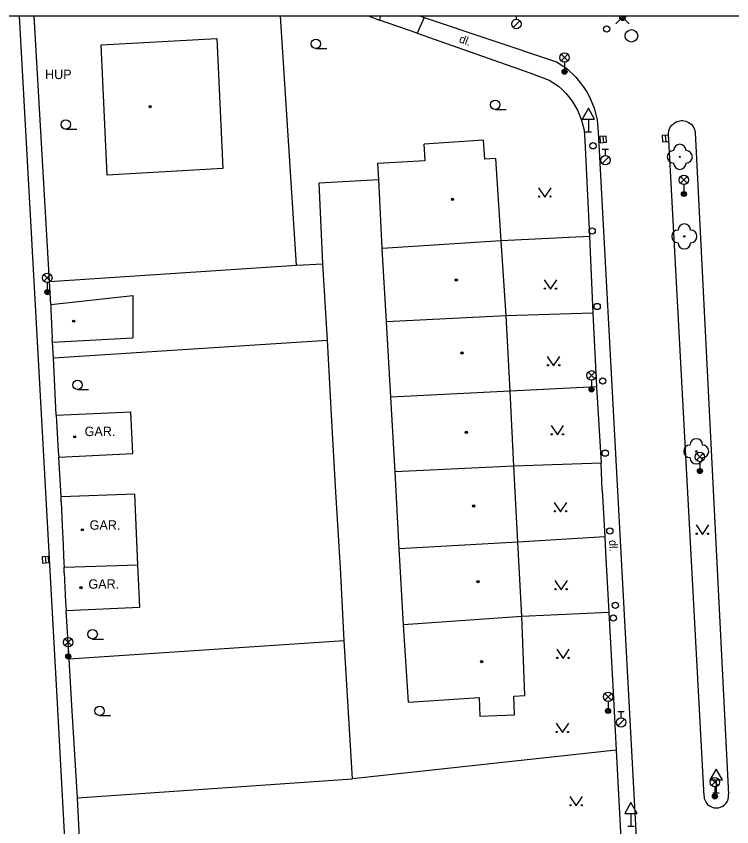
# Model space of a CAD drawing. Extents: x -599951 to -598963, y -1164095 to -1162939.
# Drawn here: x -599375.9 to -599318.9, y -1163004 to -1162939.4 of the extents above; entities that cross this region are included whole.
import ezdxf

# ---------------------------------------------------------------- set-up
doc = ezdxf.new("R2010")
doc.units = 0
for name, color, linetype in [('Level 10', 7, 'Continuous'), ('Level 11', 7, 'Continuous'), ('Level 22', 7, 'Continuous'), ('Level 27', 7, 'Continuous'), ('Level 28', 7, 'Continuous'), ('Level 31', 7, 'Continuous'), ('Level 33', 7, 'Continuous'), ('Level 34', 7, 'Continuous'), ('Level 36', 7, 'Continuous'), ('Level 39', 7, 'Continuous'), ('Level 40', 7, 'Continuous'), ('Level 41', 7, 'Continuous'), ('Level 5', 7, 'Continuous'), ('Level 6', 7, 'Continuous'), ('Level 7', 7, 'Continuous'), ('Level 8', 7, 'Continuous'), ('Vrstva 31', 7, 'Continuous'), ('Vrstva 53', 7, 'Continuous')]:
    doc.layers.add(name, color=color, linetype=linetype)

msp = doc.modelspace()

# ---------------------------------------------------------------- linework, layer by layer
at = {"layer": 'Level 10'}
for p, q in [((-599372.6, -1162994.11), (-599375.621, -1162939.4)), ((-599343.677, -1162939.4), (-599343.39, -1162939.5))]:
    msp.add_line(p, q, dxfattribs=at)
for points in [[(-599343.39, -1162939.5), (-599332.85, -1162943.03)], [(-599332.85, -1162943.03), (-599332.048, -1162943.577), (-599331.32, -1162944.25), (-599330.724, -1162944.99), (-599330.46, -1162945.4), (-599330.229, -1162945.824), (-599329.86, -1162946.722), (-599329.626, -1162947.664), (-599329.53, -1162948.63)], [(-599323.94, -1162948.76), (-599323.908, -1162948.516), (-599323.82, -1162948.285), (-599323.682, -1162948.081), (-599323.501, -1162947.913), (-599323.286, -1162947.792), (-599323.049, -1162947.723), (-599322.93, -1162947.71), (-599322.803, -1162947.711), (-599322.56, -1162947.755), (-599322.334, -1162947.853), (-599322.137, -1162948.001), (-599321.978, -1162948.19), (-599321.867, -1162948.41), (-599321.81, -1162948.65)], [(-599329.53, -1162948.63), (-599326.52, -1163004.82)], [(-599321.11, -1163001.51), (-599323.94, -1162948.76)], [(-599321.81, -1162948.65), (-599319.15, -1163001.38)], [(-599371.12, -1163021.66), (-599372.6, -1162994.11)], [(-599321.11, -1163001.51), (-599321.087, -1163001.694), (-599321.03, -1163001.87), (-599320.94, -1163002.033), (-599320.822, -1163002.175), (-599320.679, -1163002.293), (-599320.516, -1163002.382), (-599320.339, -1163002.439), (-599320.2, -1163002.46), (-599320.06, -1163002.46), (-599319.97, -1163002.45), (-599319.791, -1163002.403), (-599319.624, -1163002.323), (-599319.474, -1163002.214), (-599319.348, -1163002.078), (-599319.249, -1163001.921), (-599319.182, -1163001.748), (-599319.149, -1163001.565), (-599319.15, -1163001.38)]]:
    msp.add_lwpolyline(points, dxfattribs=at)
at = {"layer": 'Level 11'}
msp.add_line((-599346.898, -1162939.4), (-599346.95, -1162939.71), dxfattribs=at)
for points in [[(-599343.39, -1162939.5), (-599343.96, -1162940.75)], [(-599351.77, -1162952.66), (-599347.01, -1162952.41)], [(-599351.46, -1162959.13), (-599351.77, -1162952.66)], [(-599351.1, -1162965.19), (-599351.46, -1162959.13)], [(-599350.77, -1162971.14), (-599351.1, -1162965.19)], [(-599350.43, -1162977.3), (-599350.77, -1162971.14)], [(-599350.07, -1162983.34), (-599350.43, -1162977.3)], [(-599349.76, -1162989.11), (-599350.07, -1162983.34)], [(-599349.1, -1163000.15), (-599349.76, -1162989.11)]]:
    msp.add_lwpolyline(points, dxfattribs=at)
at = {"layer": 'Level 22'}
for centre in [(-599323.04, -1162950.6), (-599322.68, -1162956.94), (-599321.73, -1162974.06)]:
    msp.add_circle(centre, 0.05, dxfattribs=at)
for centre, start, end in [((-599323.04, -1162950.1), 0, 180), ((-599323.54, -1162950.6), 90, 270), ((-599322.54, -1162950.6), 270, 90), ((-599323.04, -1162951.1), 180, 0), ((-599322.68, -1162956.44), 0, 180), ((-599323.18, -1162956.94), 90, 270), ((-599322.18, -1162956.94), 270, 90), ((-599322.68, -1162957.44), 180, 0), ((-599321.73, -1162973.56), 0, 180), ((-599322.23, -1162974.06), 90, 270), ((-599321.23, -1162974.06), 270, 90), ((-599321.73, -1162974.56), 180, 0)]:
    msp.add_arc(centre, 0.5, start, end, dxfattribs=at)
at = {"layer": 'Level 27'}
for p, q in [((-599329.158, -1162948.961), (-599329.122, -1162949.459)), ((-599324.198, -1162948.891), (-599324.162, -1162949.389)), ((-599373.568, -1162982.441), (-599373.532, -1162982.939))]:
    msp.add_line(p, q, dxfattribs=at)
for points in [[(-599329.407, -1162948.979), (-599329.371, -1162949.477), (-599328.873, -1162949.441), (-599328.909, -1162948.943)], [(-599324.447, -1162948.909), (-599324.411, -1162949.407), (-599323.913, -1162949.371), (-599323.949, -1162948.873)], [(-599373.817, -1162982.459), (-599373.781, -1162982.957), (-599373.283, -1162982.921), (-599373.319, -1162982.423)]]:
    msp.add_lwpolyline(points, close=True, dxfattribs=at)
msp.add_circle((-599326.89, -1162940.96), 0.5, dxfattribs=at)
at = {"layer": 'Level 28'}
for p, q in [((-599336.05, -1162939.645), (-599336.05, -1162939.4)), ((-599336.308, -1162940.292), (-599335.778, -1162939.762)), ((-599329.21, -1162949.995), (-599328.71, -1162949.995)), ((-599328.96, -1162950.495), (-599328.96, -1162949.995)), ((-599329.218, -1162951.142), (-599328.688, -1162950.612)), ((-599327.97, -1162994.775), (-599327.47, -1162994.775)), ((-599327.72, -1162995.275), (-599327.72, -1162994.775)), ((-599327.978, -1162995.922), (-599327.448, -1162995.392))]:
    msp.add_line(p, q, dxfattribs=at)
for centre, radius in [((-599336.05, -1162940.02), 0.375), ((-599329.96, -1162949.72), 0.25), ((-599328.96, -1162950.87), 0.375), ((-599330.02, -1162956.51), 0.25), ((-599329.62, -1162962.52), 0.25), ((-599329.19, -1162968.45), 0.25), ((-599328.98, -1162974.2), 0.25), ((-599328.61, -1162980.4), 0.25), ((-599328.17, -1162986.33), 0.25), ((-599328.33, -1162987.33), 0.25), ((-599327.72, -1162995.65), 0.375)]:
    msp.add_circle(centre, radius, dxfattribs=at)
at = {"layer": 'Level 31'}
msp.add_lwpolyline([(-599328.13, -1162940), (-599327.6, -1162939.47), (-599327.07, -1162940)], dxfattribs=at)
msp.add_circle((-599328.86, -1162940.41), 0.25, dxfattribs=at)
at = {"layer": 'Level 33'}
for p, q in [((-599332.485, -1162942.96), (-599331.955, -1162942.43)), ((-599332.485, -1162942.43), (-599331.955, -1162942.96)), ((-599332.22, -1162943.07), (-599332.22, -1162943.82)), ((-599322.975, -1162952.7), (-599322.445, -1162952.17)), ((-599322.975, -1162952.17), (-599322.445, -1162952.7)), ((-599322.71, -1162952.81), (-599322.71, -1162953.56)), ((-599373.675, -1162960.51), (-599373.145, -1162959.98)), ((-599373.675, -1162959.98), (-599373.145, -1162960.51)), ((-599373.41, -1162960.62), (-599373.41, -1162961.37)), ((-599330.335, -1162968.27), (-599329.805, -1162967.74)), ((-599330.335, -1162967.74), (-599329.805, -1162968.27)), ((-599330.07, -1162968.38), (-599330.07, -1162969.13)), ((-599321.705, -1162974.77), (-599321.175, -1162974.24)), ((-599321.705, -1162974.24), (-599321.175, -1162974.77)), ((-599321.44, -1162974.88), (-599321.44, -1162975.63)), ((-599372.005, -1162989.53), (-599371.475, -1162989)), ((-599372.005, -1162989), (-599371.475, -1162989.53)), ((-599371.74, -1162989.64), (-599371.74, -1162990.39)), ((-599329.015, -1162993.87), (-599328.485, -1162993.34)), ((-599329.015, -1162993.34), (-599328.485, -1162993.87)), ((-599328.75, -1162993.98), (-599328.75, -1162994.73)), ((-599320.505, -1163000.68), (-599319.975, -1163000.15)), ((-599320.505, -1163000.15), (-599319.975, -1163000.68)), ((-599320.24, -1163000.79), (-599320.24, -1163001.54))]:
    msp.add_line(p, q, dxfattribs=at)
for centre, radius in [((-599332.22, -1162942.695), 0.375), ((-599332.22, -1162943.82), 0.2), ((-599332.22, -1162943.82), 0.145), ((-599332.22, -1162943.82), 0.0876), ((-599322.71, -1162952.435), 0.375), ((-599322.71, -1162953.56), 0.2), ((-599322.71, -1162953.56), 0.145), ((-599322.71, -1162953.56), 0.0876), ((-599373.41, -1162960.245), 0.375), ((-599373.41, -1162961.37), 0.2), ((-599373.41, -1162961.37), 0.145), ((-599373.41, -1162961.37), 0.0876), ((-599330.07, -1162968.005), 0.375), ((-599330.07, -1162969.13), 0.2), ((-599330.07, -1162969.13), 0.145), ((-599330.07, -1162969.13), 0.0876), ((-599321.44, -1162974.505), 0.375), ((-599321.44, -1162975.63), 0.2), ((-599321.44, -1162975.63), 0.145), ((-599321.44, -1162975.63), 0.0876), ((-599371.74, -1162989.265), 0.375), ((-599371.74, -1162990.39), 0.2), ((-599371.74, -1162990.39), 0.145), ((-599371.74, -1162990.39), 0.0876), ((-599328.75, -1162993.605), 0.375), ((-599328.75, -1162994.73), 0.2), ((-599328.75, -1162994.73), 0.145), ((-599328.75, -1162994.73), 0.0876), ((-599320.24, -1163000.415), 0.375), ((-599320.24, -1163001.54), 0.2), ((-599320.24, -1163001.54), 0.145), ((-599320.24, -1163001.54), 0.0876)]:
    msp.add_circle(centre, radius, dxfattribs=at)
at = {"layer": 'Level 34'}
for p, q in [((-599330.32, -1162947.592), (-599330.32, -1162948.61)), ((-599330.57, -1162948.61), (-599330.07, -1162948.61)), ((-599320.15, -1163000.232), (-599320.15, -1163001.25)), ((-599320.4, -1163001.25), (-599319.9, -1163001.25)), ((-599326.93, -1163002.902), (-599326.93, -1163003.92)), ((-599327.18, -1163003.92), (-599326.68, -1163003.92))]:
    msp.add_line(p, q, dxfattribs=at)
for points in [[(-599330.82, -1162947.592), (-599329.82, -1162947.592), (-599330.32, -1162946.726)], [(-599320.65, -1163000.232), (-599319.65, -1163000.232), (-599320.15, -1162999.366)], [(-599327.43, -1163002.902), (-599326.43, -1163002.902), (-599326.93, -1163002.036)]]:
    msp.add_lwpolyline(points, close=True, dxfattribs=at)
at = {"layer": 'Level 36'}
for p, q in [((-599352.02, -1162941.965), (-599351.145, -1162941.965)), ((-599337.74, -1162946.825), (-599336.865, -1162946.825)), ((-599371.94, -1162948.395), (-599371.065, -1162948.395)), ((-599371, -1162969.135), (-599370.125, -1162969.135)), ((-599369.8, -1162989.005), (-599368.925, -1162989.005)), ((-599369.25, -1162995.105), (-599368.375, -1162995.105))]:
    msp.add_line(p, q, dxfattribs=at)
for points in [[(-599334.29, -1162953.06), (-599333.79, -1162953.81), (-599333.29, -1162953.06)], [(-599333.84, -1162960.4), (-599333.34, -1162961.15), (-599332.84, -1162960.4)], [(-599333.59, -1162966.5), (-599333.09, -1162967.25), (-599332.59, -1162966.5)], [(-599333.29, -1162972), (-599332.79, -1162972.75), (-599332.29, -1162972)], [(-599333.04, -1162978.13), (-599332.54, -1162978.88), (-599332.04, -1162978.13)], [(-599321.74, -1162979.92), (-599321.24, -1162980.67), (-599320.74, -1162979.92)], [(-599332.99, -1162984.34), (-599332.49, -1162985.09), (-599331.99, -1162984.34)], [(-599332.84, -1162989.81), (-599332.34, -1162990.56), (-599331.84, -1162989.81)], [(-599332.89, -1162995.71), (-599332.39, -1162996.46), (-599331.89, -1162995.71)], [(-599331.79, -1163001.55), (-599331.29, -1163002.3), (-599330.79, -1163001.55)]]:
    msp.add_lwpolyline(points, dxfattribs=at)
for centre, radius in [((-599352.02, -1162941.59), 0.375), ((-599337.74, -1162946.45), 0.375), ((-599371.94, -1162948.02), 0.375), ((-599334.24, -1162953.76), 0.05), ((-599333.341, -1162953.76), 0.05), ((-599333.79, -1162961.1), 0.05), ((-599332.891, -1162961.1), 0.05), ((-599333.54, -1162967.2), 0.05), ((-599332.641, -1162967.2), 0.05), ((-599371, -1162968.76), 0.375), ((-599333.24, -1162972.7), 0.05), ((-599332.341, -1162972.7), 0.05), ((-599332.99, -1162978.83), 0.05), ((-599332.091, -1162978.83), 0.05), ((-599321.69, -1162980.62), 0.05), ((-599320.791, -1162980.62), 0.05), ((-599332.94, -1162985.04), 0.05), ((-599332.041, -1162985.04), 0.05), ((-599369.8, -1162988.63), 0.375), ((-599332.79, -1162990.51), 0.05), ((-599331.891, -1162990.51), 0.05), ((-599369.25, -1162994.73), 0.375), ((-599332.84, -1162996.41), 0.05), ((-599331.941, -1162996.41), 0.05), ((-599331.74, -1163002.25), 0.05), ((-599330.841, -1163002.25), 0.05)]:
    msp.add_circle(centre, radius, dxfattribs=at)
at = {"layer": 'Level 39'}
for centre, radius in [((-599365.22, -1162946.6), 0.09), ((-599365.22, -1162946.6), 0.0398), ((-599341.14, -1162953.99), 0.09), ((-599341.14, -1162953.99), 0.0398), ((-599340.84, -1162960.4), 0.09), ((-599340.84, -1162960.4), 0.0398), ((-599371.31, -1162963.69), 0.09), ((-599371.31, -1162963.69), 0.0398), ((-599340.39, -1162966.22), 0.09), ((-599340.39, -1162966.22), 0.0398), ((-599340.04, -1162972.55), 0.09), ((-599371.23, -1162972.9), 0.09), ((-599371.23, -1162972.9), 0.0398), ((-599340.04, -1162972.55), 0.0398), ((-599339.45, -1162978.42), 0.09), ((-599339.45, -1162978.42), 0.0398), ((-599370.63, -1162980.31), 0.09), ((-599370.63, -1162980.31), 0.0398), ((-599339.11, -1162984.44), 0.09), ((-599339.11, -1162984.44), 0.0398), ((-599370.73, -1162984.91), 0.09), ((-599370.73, -1162984.91), 0.0398), ((-599338.82, -1162990.81), 0.09), ((-599338.82, -1162990.81), 0.0398)]:
    msp.add_circle(centre, radius, dxfattribs=at)
at = {"layer": 'Level 5'}
for points in [[(-599369.13, -1162941.67), (-599359.91, -1162941.18)], [(-599359.91, -1162941.18), (-599359.42, -1162951.53)], [(-599368.64, -1162952.06), (-599369.13, -1162941.67)], [(-599338.67, -1162949.27), (-599343.41, -1162949.58)], [(-599343.33, -1162950.9), (-599343.41, -1162949.58)], [(-599338.57, -1162950.79), (-599338.67, -1162949.27)], [(-599347.08, -1162951.1), (-599343.33, -1162950.9)], [(-599347.01, -1162952.41), (-599347.08, -1162951.1)], [(-599337.68, -1162950.73), (-599338.57, -1162950.79)], [(-599337.26, -1162957.3), (-599337.68, -1162950.73)], [(-599359.42, -1162951.53), (-599368.64, -1162952.06)], [(-599346.73, -1162957.9), (-599347.01, -1162952.41)], [(-599337.26, -1162957.3), (-599346.73, -1162957.9)], [(-599336.86, -1162963.26), (-599337.26, -1162957.3)], [(-599346.4, -1162963.74), (-599346.73, -1162957.9)], [(-599373.14, -1162962.37), (-599366.59, -1162961.64)], [(-599366.59, -1162961.64), (-599366.59, -1162965.01)], [(-599373.14, -1162962.37), (-599373.14, -1162962.75)], [(-599373.14, -1162962.75), (-599373.03, -1162965.07)], [(-599336.86, -1162963.26), (-599346.4, -1162963.74)], [(-599336.56, -1162969.26), (-599336.86, -1162963.26)], [(-599346.06, -1162969.74), (-599346.4, -1162963.74)], [(-599372.99, -1162965.35), (-599373.03, -1162965.07)], [(-599372.99, -1162965.35), (-599366.59, -1162965.01)], [(-599336.56, -1162969.26), (-599346.06, -1162969.74)], [(-599345.72, -1162975.69), (-599346.06, -1162969.74)], [(-599336.27, -1162975.23), (-599336.56, -1162969.26)], [(-599372.7, -1162971.18), (-599366.75, -1162970.9)], [(-599372.7, -1162971.18), (-599372.68, -1162971.66)], [(-599366.59, -1162974.23), (-599366.75, -1162970.9)], [(-599372.68, -1162971.66), (-599372.55, -1162974.08)], [(-599372.55, -1162974.08), (-599372.5, -1162974.53)], [(-599372.5, -1162974.53), (-599366.59, -1162974.23)], [(-599336.27, -1162975.23), (-599345.72, -1162975.69)], [(-599345.38, -1162981.81), (-599345.72, -1162975.69)], [(-599335.94, -1162981.3), (-599336.27, -1162975.23)], [(-599372.32, -1162977.65), (-599366.44, -1162977.43)], [(-599366.19, -1162983.1), (-599366.44, -1162977.43)], [(-599372.3, -1162978.08), (-599372.32, -1162977.65)], [(-599372.3, -1162978.08), (-599372.2, -1162980.54)], [(-599372.2, -1162980.54), (-599372.18, -1162980.91)], [(-599372.18, -1162980.91), (-599372.09, -1162982.97)], [(-599335.94, -1162981.3), (-599345.38, -1162981.81)], [(-599335.63, -1162987.21), (-599335.94, -1162981.3)], [(-599345.04, -1162987.87), (-599345.38, -1162981.81)], [(-599372.09, -1162982.97), (-599372.08, -1162983.29)], [(-599372.08, -1162983.29), (-599366.19, -1162983.1)], [(-599372.06, -1162983.73), (-599372.08, -1162983.29)], [(-599366.03, -1162986.48), (-599366.19, -1162983.1)], [(-599372.06, -1162983.73), (-599371.97, -1162986.06)], [(-599371.97, -1162986.06), (-599371.92, -1162986.73)], [(-599371.92, -1162986.73), (-599366.03, -1162986.48)], [(-599335.63, -1162987.21), (-599345.04, -1162987.87)], [(-599335.37, -1162993.51), (-599335.63, -1162987.21)], [(-599344.64, -1162994.04), (-599345.04, -1162987.87)], [(-599344.64, -1162994.04), (-599339.02, -1162993.67)], [(-599339.02, -1162993.67), (-599338.96, -1162995.14)], [(-599336.27, -1162993.55), (-599335.37, -1162993.51)], [(-599336.21, -1162995.03), (-599336.27, -1162993.55)], [(-599338.96, -1162995.14), (-599336.21, -1162995.03)]]:
    msp.add_lwpolyline(points, dxfattribs=at)
at = {"layer": 'Level 6'}
for points in [[(-599373.14, -1162962.75), (-599373.03, -1162965.07)], [(-599372.68, -1162971.66), (-599372.55, -1162974.08)], [(-599372.3, -1162978.08), (-599372.2, -1162980.54)], [(-599372.18, -1162980.91), (-599372.09, -1162982.97)], [(-599372.06, -1162983.73), (-599371.97, -1162986.06)]]:
    msp.add_lwpolyline(points, dxfattribs=at)
at = {"layer": 'Level 7'}
for p, q in [((-599373.24, -1162960.54), (-599374.446, -1162939.4)), ((-599353.56, -1162959.24), (-599354.843, -1162939.4)), ((-599347.773, -1162939.4), (-599346.95, -1162939.71))]:
    msp.add_line(p, q, dxfattribs=at)
for points in [[(-599343.96, -1162940.75), (-599334.99, -1162943.91)], [(-599334.99, -1162943.91), (-599333.436, -1162944.505), (-599332.71, -1162944.96), (-599332.43, -1162945.2), (-599332.126, -1162945.531), (-599331.599, -1162946.177), (-599331.174, -1162946.895), (-599330.859, -1162947.668), (-599330.663, -1162948.479), (-599330.59, -1162949.31)], [(-599330.59, -1162949.31), (-599330.22, -1162956.94)], [(-599330.22, -1162956.94), (-599337.26, -1162957.3)], [(-599330.22, -1162956.94), (-599329.97, -1162963.04)], [(-599373.24, -1162960.54), (-599353.56, -1162959.24)], [(-599353.56, -1162959.24), (-599351.46, -1162959.13)], [(-599373.14, -1162962.37), (-599373.24, -1162960.54)], [(-599329.97, -1162963.04), (-599336.86, -1162963.26)], [(-599329.97, -1162963.04), (-599329.68, -1162968.92)], [(-599372.93, -1162966.6), (-599372.99, -1162965.35)], [(-599372.93, -1162966.6), (-599351.1, -1162965.19)], [(-599372.7, -1162971.18), (-599372.93, -1162966.6)], [(-599329.68, -1162968.92), (-599336.56, -1162969.26)], [(-599329.68, -1162968.92), (-599329.3, -1162974.99)], [(-599372.32, -1162977.65), (-599372.5, -1162974.53)], [(-599329.3, -1162974.99), (-599336.27, -1162975.23)], [(-599329.21, -1162977.14), (-599329, -1162980.87)], [(-599329, -1162980.87), (-599335.94, -1162981.3)], [(-599329, -1162980.87), (-599328.95, -1162982.08)], [(-599328.95, -1162982.08), (-599328.69, -1162986.9)], [(-599371.68, -1162990.59), (-599371.92, -1162986.73)], [(-599328.69, -1162986.9), (-599335.63, -1162987.21)], [(-599328.69, -1162986.9), (-599328.35, -1162993.24)], [(-599371.68, -1162990.59), (-599349.76, -1162989.11)], [(-599371.01, -1163001.66), (-599371.46, -1162994.29), (-599371.68, -1162990.59)], [(-599328.35, -1162993.24), (-599328.11, -1162997.86)], [(-599328.11, -1162997.86), (-599349.1, -1163000.15)], [(-599328.11, -1162997.86), (-599327.74, -1163004.88)], [(-599371.01, -1163001.66), (-599349.1, -1163000.15)], [(-599370.25, -1163016.7), (-599371.01, -1163001.66)]]:
    msp.add_lwpolyline(points, dxfattribs=at)
at = {"layer": 'Level 8'}
for points in [[(-599343.96, -1162940.75), (-599346.95, -1162939.71)], [(-599329.21, -1162977.14), (-599329.3, -1162974.99)]]:
    msp.add_lwpolyline(points, dxfattribs=at)
at = {"layer": 'Vrstva 31'}
for p, q in [((-599327.36, -1162939.4), (-599327.84, -1162939.4)), ((-599327.434, -1162939.4), (-599327.766, -1162939.4)), ((-599327.515, -1162939.4), (-599327.685, -1162939.4))]:
    msp.add_line(p, q, dxfattribs=at)
for radius, start, end in [(0.25, 163.75173, 16.24827), (0.18, 157.13189, 22.86811), (0.11, 140.51256, 39.48744)]:
    msp.add_arc((-599327.6, -1162939.47), radius, start, end, dxfattribs=at)
at = {"layer": 'Vrstva 53'}
msp.add_lwpolyline([(-599951.125, -1164094.695), (-598963.215, -1164094.695), (-598963.215, -1162939.4), (-599951.125, -1162939.4)], close=True, dxfattribs=at)

# ---------------------------------------------------------------- texts
at = {"layer": 'Level 40'}
for rotation, p in [(339.54, (-599340.67, -1162941.46)), (272.53, (-599328.67, -1162981.13))]:
    msp.add_text('dl.', height=0.65, rotation=rotation, dxfattribs=at).set_placement(p)
at = {"layer": 'Level 41'}
for s, p in [('HUP', (-599373.59, -1162944.41)), ('GAR.', (-599370.44, -1162972.84)), ('GAR.', (-599370.04, -1162980.3)), ('GAR.', (-599370.14, -1162985))]:
    msp.add_text(s, height=0.75, dxfattribs=at).set_placement(p)

doc.saveas('drawing.dxf')
